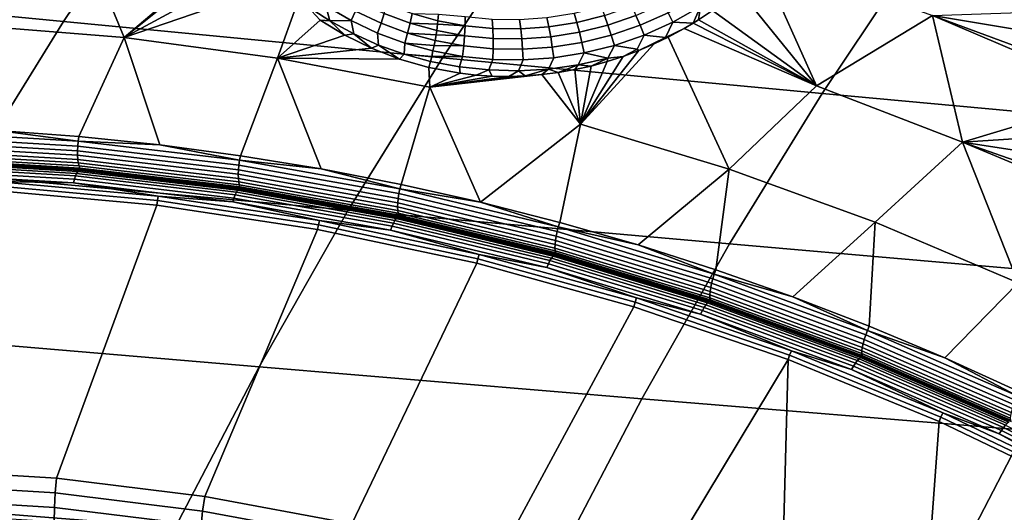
# Model space of a CAD drawing. Header units: metres. Extents: x -240 to 45, y -77 to 27.
# Tile 276 of 656: x -215.1 to -211.37, y 9.66 to 11.53. Entities that reach past the tile are written whole.
import ezdxf

# ---------------------------------------------------------------- set-up
doc = ezdxf.new("R2010")
doc.units = ezdxf.units.M
doc.layers.add('solid_102011X2', color=7, linetype='CONTINUOUS')

msp = doc.modelspace()

# ---------------------------------------------------------------- linework, layer by layer
at = {"layer": 'solid_102011X2'}
for points in [[(-214.554504, 12.085532, 305.636169), (-215.977859, 12.23201, 303.999176), (-216.364563, 11.659483, 304.279449), (-214.934845, 11.520108, 305.915527)], [(-213.125931, 11.941332, 307.262726), (-214.554504, 12.085532, 305.636169), (-214.934845, 11.520108, 305.915527), (-213.500229, 11.382901, 307.540863)], [(-215.497086, 11.936216, 272.144592), (-214.884583, 11.896687, 271.989655), (-214.704819, 11.45992, 271.864594), (-215.289154, 11.506848, 272.011688)], [(-211.694382, 11.799582, 308.878815), (-213.125931, 11.941332, 307.262726), (-213.500229, 11.382901, 307.540863), (-212.062912, 11.248016, 309.155365)], [(-214.309402, 11.87158, 271.850739), (-214.275375, 11.823762, 271.83551), (-214.704819, 11.45992, 271.864594), (-214.884583, 11.896687, 271.989655)], [(-214.275375, 11.823762, 271.83551), (-214.266083, 11.811437, 271.831421), (-214.704819, 11.45992, 271.864594)], [(-214.243439, 11.788757, 271.822571), (-214.200562, 11.732338, 271.803467), (-214.704819, 11.45992, 271.864594), (-214.266083, 11.811437, 271.831421)], [(-210.25943, 11.660456, 310.487579), (-211.694382, 11.799582, 308.878815), (-212.062912, 11.248016, 309.155365), (-210.622406, 11.115605, 310.76239)], [(-212.284744, 11.725093, 271.378815), (-212.249756, 11.762006, 271.374542), (-211.645004, 11.543896, 271.221161), (-212.083984, 11.277967, 271.28125)], [(-214.1716, 11.712209, 271.793365), (-214.128464, 11.658206, 271.774323), (-214.704819, 11.45992, 271.864594), (-214.200562, 11.732338, 271.803467)], [(-212.329147, 11.724558, 271.386932), (-212.284744, 11.725093, 271.378815), (-212.083984, 11.277967, 271.28125), (-212.377274, 11.639187, 271.389954)], [(-214.934845, 11.520108, 305.915527), (-216.364563, 11.659483, 304.279449), (-216.732422, 11.069087, 304.546082), (-215.296677, 10.936994, 306.181244)], [(-214.049423, 11.589252, 271.744141), (-214.123627, 11.381679, 271.718323), (-214.704819, 11.45992, 271.864594), (-214.128464, 11.658206, 271.774323)], [(-212.477478, 11.561858, 271.402008), (-212.377274, 11.639187, 271.389954), (-212.083984, 11.277967, 271.28125)], [(-213.921967, 11.614014, 271.704865), (-213.829147, 11.56004, 271.673798), (-213.845947, 11.524163, 271.681396), (-213.941559, 11.579768, 271.713226)], [(-213.814285, 11.595344, 271.661163), (-213.720062, 11.550947, 271.631683), (-213.732162, 11.514348, 271.643585), (-213.829147, 11.56004, 271.673798)], [(-212.64592, 11.553911, 271.42514), (-212.543991, 11.611156, 271.412079), (-212.522446, 11.577066, 271.411072), (-212.627487, 11.518037, 271.424683)], [(-214.012238, 11.57897, 271.733643), (-213.963043, 11.525847, 271.713135), (-214.123627, 11.381679, 271.718323), (-214.049423, 11.589252, 271.744141)], [(-213.941559, 11.579768, 271.713226), (-213.925705, 11.522691, 271.703857), (-214.012238, 11.57897, 271.733643)], [(-214.012238, 11.57897, 271.733643), (-213.925705, 11.522691, 271.703857), (-213.963043, 11.525847, 271.713135)], [(-213.941559, 11.579768, 271.713226), (-213.845947, 11.524163, 271.681396), (-213.925705, 11.522691, 271.703857)], [(-213.829147, 11.56004, 271.673798), (-213.732162, 11.514348, 271.643585), (-213.746048, 11.477098, 271.650391), (-213.845947, 11.524163, 271.681396)], [(-213.709991, 11.586232, 271.61496), (-213.614868, 11.550994, 271.587311), (-213.622284, 11.514745, 271.603363), (-213.720062, 11.550947, 271.631683)], [(-213.001389, 11.552281, 271.436798), (-212.899399, 11.577706, 271.421326), (-212.886322, 11.543248, 271.437714), (-212.991104, 11.517168, 271.453766)], [(-212.886322, 11.543248, 271.437714), (-212.783569, 11.578656, 271.423218), (-212.767609, 11.543205, 271.43396), (-212.873383, 11.506771, 271.449066)], [(-212.767609, 11.543205, 271.43396), (-212.66478, 11.589229, 271.420258), (-212.64592, 11.553911, 271.42514), (-212.751877, 11.506474, 271.439453)], [(-212.627487, 11.518037, 271.424683), (-212.522446, 11.577066, 271.411072), (-212.550507, 11.514011, 271.41098)], [(-212.522446, 11.577066, 271.411072), (-212.530228, 11.526649, 271.408478), (-212.550507, 11.514011, 271.41098)], [(-212.522446, 11.577066, 271.411072), (-212.477478, 11.561858, 271.402008), (-212.530228, 11.526649, 271.408478)], [(-212.530228, 11.526649, 271.408478), (-212.477478, 11.561858, 271.402008), (-212.083984, 11.277967, 271.28125)], [(-211.003952, 11.517387, 271.075104), (-211.03952, 11.442567, 271.079559), (-211.645004, 11.543896, 271.221161), (-211.0177, 11.564534, 271.081726)], [(-213.500229, 11.382901, 307.540863), (-214.934845, 11.520108, 305.915527), (-215.296677, 10.936994, 306.181244), (-213.856308, 10.806955, 307.80545)], [(-213.963043, 11.525847, 271.713135), (-213.86937, 11.46887, 271.681671), (-214.123627, 11.381679, 271.718323)], [(-213.925705, 11.522691, 271.703857), (-213.86937, 11.46887, 271.681671), (-213.963043, 11.525847, 271.713135)], [(-213.845947, 11.524163, 271.681396), (-213.835251, 11.473529, 271.674561), (-213.925705, 11.522691, 271.703857)], [(-213.925705, 11.522691, 271.703857), (-213.835251, 11.473529, 271.674561), (-213.86937, 11.46887, 271.681671)], [(-213.845947, 11.524163, 271.681396), (-213.746048, 11.477098, 271.650391), (-213.741333, 11.4316, 271.646027), (-213.835251, 11.473529, 271.674561)], [(-213.720062, 11.550947, 271.631683), (-213.622284, 11.514745, 271.603363), (-213.631531, 11.477096, 271.614532), (-213.732162, 11.514348, 271.643585)], [(-213.614868, 11.550994, 271.587311), (-213.516861, 11.523872, 271.561127), (-213.518356, 11.510746, 271.56723), (-213.622284, 11.514745, 271.603363)], [(-213.514572, 11.548457, 271.547607), (-213.516861, 11.523872, 271.561127), (-213.614868, 11.550994, 271.587311)], [(-213.413864, 11.504601, 271.535889), (-213.518356, 11.510746, 271.56723), (-213.516861, 11.523872, 271.561127)], [(-213.413864, 11.504601, 271.535889), (-213.516861, 11.523872, 271.561127), (-213.514572, 11.548457, 271.547607), (-213.413422, 11.539943, 271.516479)], [(-213.413422, 11.539943, 271.516479), (-213.311279, 11.529796, 271.493744), (-213.309113, 11.494181, 271.512543), (-213.413864, 11.504601, 271.535889)], [(-213.311279, 11.529796, 271.493744), (-213.208099, 11.528397, 271.4729), (-213.203262, 11.492721, 271.491089), (-213.309113, 11.494181, 271.512543)], [(-213.208099, 11.528397, 271.4729), (-213.104553, 11.53586, 271.453918), (-213.097015, 11.500346, 271.471497), (-213.203262, 11.492721, 271.491089)], [(-213.104553, 11.53586, 271.453918), (-213.001389, 11.552281, 271.436798), (-212.991104, 11.517168, 271.453766), (-213.097015, 11.500346, 271.471497)], [(-213.097015, 11.500346, 271.471497), (-212.991104, 11.517168, 271.453766), (-212.981171, 11.479954, 271.465729), (-213.090103, 11.462672, 271.484131)], [(-212.991104, 11.517168, 271.453766), (-212.886322, 11.543248, 271.437714), (-212.873383, 11.506771, 271.449066), (-212.981171, 11.479954, 271.465729)], [(-212.873383, 11.506771, 271.449066), (-212.767609, 11.543205, 271.43396), (-212.751877, 11.506474, 271.439453), (-212.860825, 11.468934, 271.45517)], [(-212.751877, 11.506474, 271.439453), (-212.64592, 11.553911, 271.42514), (-212.627487, 11.518037, 271.424683), (-212.736649, 11.469125, 271.439575)], [(-212.655045, 11.460496, 271.424957), (-212.736649, 11.469125, 271.439575), (-212.627487, 11.518037, 271.424683)], [(-212.627487, 11.518037, 271.424683), (-212.550507, 11.514011, 271.41098), (-212.584656, 11.493799, 271.415253), (-212.655045, 11.460496, 271.424957)], [(-212.550507, 11.514011, 271.41098), (-212.530228, 11.526649, 271.408478), (-212.083984, 11.277967, 271.28125)], [(-211.645004, 11.543896, 271.221161), (-211.531799, 11.064316, 271.141541), (-212.083984, 11.277967, 271.28125)], [(-211.053177, 11.208406, 271.063202), (-211.531799, 11.064316, 271.141541), (-211.645004, 11.543896, 271.221161), (-211.052536, 11.291499, 271.07077)], [(-211.051056, 11.323743, 271.073181), (-211.052536, 11.291499, 271.07077), (-211.645004, 11.543896, 271.221161)], [(-211.020615, 11.398044, 271.071198), (-211.051056, 11.323743, 271.073181), (-211.645004, 11.543896, 271.221161), (-211.03952, 11.442567, 271.079559)], [(-214.876297, 11.085559, 271.809662), (-215.18396, 11.108276, 271.886383), (-215.289154, 11.506848, 272.011688), (-214.704819, 11.45992, 271.864594)], [(-213.732162, 11.514348, 271.643585), (-213.631531, 11.477096, 271.614532), (-213.64241, 11.438729, 271.620544), (-213.746048, 11.477098, 271.650391)], [(-213.622284, 11.514745, 271.603363), (-213.521561, 11.486881, 271.576477), (-213.524017, 11.470914, 271.581451), (-213.631531, 11.477096, 271.614532)], [(-213.518356, 11.510746, 271.56723), (-213.521561, 11.486881, 271.576477), (-213.622284, 11.514745, 271.603363)], [(-213.415741, 11.467079, 271.550568), (-213.524017, 11.470914, 271.581451), (-213.521561, 11.486881, 271.576477)], [(-213.415741, 11.467079, 271.550568), (-213.521561, 11.486881, 271.576477), (-213.518356, 11.510746, 271.56723), (-213.413864, 11.504601, 271.535889)], [(-213.413864, 11.504601, 271.535889), (-213.309113, 11.494181, 271.512543), (-213.30809, 11.456363, 271.52652), (-213.415741, 11.467079, 271.550568)], [(-213.309113, 11.494181, 271.512543), (-213.203262, 11.492721, 271.491089), (-213.199326, 11.454849, 271.504395), (-213.30809, 11.456363, 271.52652)], [(-213.203262, 11.492721, 271.491089), (-213.097015, 11.500346, 271.471497), (-213.090103, 11.462672, 271.484131), (-213.199326, 11.454849, 271.504395)], [(-213.090103, 11.462672, 271.484131), (-212.981171, 11.479954, 271.465729), (-212.971802, 11.441314, 271.472534), (-213.083923, 11.42352, 271.491608)], [(-212.981171, 11.479954, 271.465729), (-212.873383, 11.506771, 271.449066), (-212.860825, 11.468934, 271.45517), (-212.971802, 11.441314, 271.472534)], [(-212.860825, 11.468934, 271.45517), (-212.751877, 11.506474, 271.439453), (-212.736649, 11.469125, 271.439575), (-212.848862, 11.430421, 271.455963)], [(-212.655045, 11.460496, 271.424957), (-212.584656, 11.493799, 271.415253), (-212.645264, 11.46109, 271.423035)], [(-212.584656, 11.493799, 271.415253), (-212.083984, 11.277967, 271.28125), (-212.414703, 10.962323, 271.288177), (-212.645264, 11.46109, 271.423035)], [(-212.584656, 11.493799, 271.415253), (-212.550507, 11.514011, 271.41098), (-212.083984, 11.277967, 271.28125)], [(-214.569473, 11.053795, 271.733154), (-214.876297, 11.085559, 271.809662), (-214.704819, 11.45992, 271.864594)], [(-214.263733, 11.013025, 271.656891), (-214.569473, 11.053795, 271.733154), (-214.704819, 11.45992, 271.864594), (-214.123627, 11.381679, 271.718323)], [(-213.86937, 11.46887, 271.681671), (-213.768951, 11.419402, 271.650269), (-214.123627, 11.381679, 271.718323)], [(-213.835251, 11.473529, 271.674561), (-213.768951, 11.419402, 271.650269), (-213.86937, 11.46887, 271.681671)], [(-213.835251, 11.473529, 271.674561), (-213.741333, 11.4316, 271.646027), (-213.768951, 11.419402, 271.650269)], [(-213.746048, 11.477098, 271.650391), (-213.64241, 11.438729, 271.620544), (-213.644363, 11.397031, 271.6185), (-213.741333, 11.4316, 271.646027)], [(-213.631531, 11.477096, 271.614532), (-213.527878, 11.448427, 271.586884), (-213.531418, 11.429768, 271.590057), (-213.64241, 11.438729, 271.620544)], [(-213.524017, 11.470914, 271.581451), (-213.527878, 11.448427, 271.586884), (-213.631531, 11.477096, 271.614532)], [(-213.418991, 11.428053, 271.560242), (-213.531418, 11.429768, 271.590057), (-213.527878, 11.448427, 271.586884)], [(-213.418991, 11.428053, 271.560242), (-213.527878, 11.448427, 271.586884), (-213.524017, 11.470914, 271.581451), (-213.415741, 11.467079, 271.550568)], [(-213.415741, 11.467079, 271.550568), (-213.30809, 11.456363, 271.52652), (-213.308243, 11.417026, 271.535431), (-213.418991, 11.428053, 271.560242)], [(-213.30809, 11.456363, 271.52652), (-213.199326, 11.454849, 271.504395), (-213.19632, 11.415468, 271.512573), (-213.308243, 11.417026, 271.535431)], [(-213.199326, 11.454849, 271.504395), (-213.090103, 11.462672, 271.484131), (-213.083923, 11.42352, 271.491608), (-213.19632, 11.415468, 271.512573)], [(-212.6978, 11.435768, 271.429993), (-212.645264, 11.46109, 271.423035), (-212.414703, 10.962323, 271.288177), (-212.976974, 11.132556, 271.429718)], [(-212.971802, 11.441314, 271.472534), (-212.860825, 11.468934, 271.45517), (-212.848862, 11.430421, 271.455963), (-212.96315, 11.401945, 271.473969)], [(-212.762985, 11.41643, 271.440216), (-212.848862, 11.430421, 271.455963), (-212.736649, 11.469125, 271.439575)], [(-212.736649, 11.469125, 271.439575), (-212.655045, 11.460496, 271.424957), (-212.756226, 11.41074, 271.437988), (-212.762985, 11.41643, 271.440216)], [(-212.655045, 11.460496, 271.424957), (-212.6978, 11.435768, 271.429993), (-212.756226, 11.41074, 271.437988)], [(-212.655045, 11.460496, 271.424957), (-212.645264, 11.46109, 271.423035), (-212.6978, 11.435768, 271.429993)], [(-213.768951, 11.419402, 271.650269), (-213.662476, 11.37846, 271.619446), (-214.123627, 11.381679, 271.718323)], [(-213.741333, 11.4316, 271.646027), (-213.662476, 11.37846, 271.619446), (-213.768951, 11.419402, 271.650269)], [(-213.741333, 11.4316, 271.646027), (-213.644363, 11.397031, 271.6185), (-213.662476, 11.37846, 271.619446)], [(-213.64241, 11.438729, 271.620544), (-213.53569, 11.409206, 271.592133), (-213.540436, 11.38814, 271.592804), (-213.644363, 11.397031, 271.6185)], [(-213.531418, 11.429768, 271.590057), (-213.53569, 11.409206, 271.592133), (-213.64241, 11.438729, 271.620544)], [(-213.423584, 11.388228, 271.564697), (-213.540436, 11.38814, 271.592804), (-213.53569, 11.409206, 271.592133)], [(-213.423584, 11.388228, 271.564697), (-213.53569, 11.409206, 271.592133), (-213.531418, 11.429768, 271.590057), (-213.418991, 11.428053, 271.560242)], [(-213.418991, 11.428053, 271.560242), (-213.308243, 11.417026, 271.535431), (-213.309555, 11.376881, 271.539124), (-213.423584, 11.388228, 271.564697)], [(-213.308243, 11.417026, 271.535431), (-213.19632, 11.415468, 271.512573), (-213.194321, 11.375288, 271.515472), (-213.309555, 11.376881, 271.539124)], [(-213.19632, 11.415468, 271.512573), (-213.083923, 11.42352, 271.491608), (-213.078598, 11.383596, 271.493774), (-213.194321, 11.375288, 271.515472)], [(-213.083923, 11.42352, 271.491608), (-212.971802, 11.441314, 271.472534), (-212.96315, 11.401945, 271.473969), (-213.078598, 11.383596, 271.493774)], [(-212.756226, 11.41074, 271.437988), (-212.6978, 11.435768, 271.429993), (-212.976974, 11.132556, 271.429718)], [(-212.815796, 11.388416, 271.446472), (-212.756226, 11.41074, 271.437988), (-212.976974, 11.132556, 271.429718)], [(-212.873413, 11.381863, 271.456879), (-212.96315, 11.401945, 271.473969), (-212.848862, 11.430421, 271.455963)], [(-212.848862, 11.430421, 271.455963), (-212.762985, 11.41643, 271.440216), (-212.815796, 11.388416, 271.446472), (-212.873413, 11.381863, 271.456879)], [(-212.762985, 11.41643, 271.440216), (-212.756226, 11.41074, 271.437988), (-212.815796, 11.388416, 271.446472)], [(-213.95929, 10.963284, 271.580963), (-214.263733, 11.013025, 271.656891), (-214.123627, 11.381679, 271.718323)], [(-213.662476, 11.37846, 271.619446), (-213.550858, 11.346873, 271.589661), (-213.54715, 11.272449, 271.573242), (-214.123627, 11.381679, 271.718323)], [(-213.656387, 10.904622, 271.505371), (-213.95929, 10.963284, 271.580963), (-214.123627, 11.381679, 271.718323), (-213.54715, 11.272449, 271.573242)], [(-212.062912, 11.248016, 309.155365), (-213.500229, 11.382901, 307.540863), (-213.856308, 10.806955, 307.80545), (-212.413513, 10.679108, 309.418457)], [(-213.644363, 11.397031, 271.6185), (-213.544846, 11.369927, 271.592133), (-213.550858, 11.346873, 271.589661), (-213.662476, 11.37846, 271.619446)], [(-213.540436, 11.38814, 271.592804), (-213.544846, 11.369927, 271.592133), (-213.644363, 11.397031, 271.6185)], [(-213.544846, 11.369927, 271.592133), (-213.435333, 11.349186, 271.565277), (-213.432907, 11.325078, 271.560822), (-213.550858, 11.346873, 271.589661)], [(-213.435333, 11.349186, 271.565277), (-213.544846, 11.369927, 271.592133), (-213.540436, 11.38814, 271.592804), (-213.423584, 11.388228, 271.564697)], [(-213.435333, 11.349186, 271.565277), (-213.423584, 11.388228, 271.564697), (-213.309555, 11.376881, 271.539124), (-213.32402, 11.337383, 271.5401)], [(-213.32402, 11.337383, 271.5401), (-213.309555, 11.376881, 271.539124), (-213.194321, 11.375288, 271.515472), (-213.211502, 11.334628, 271.516663)], [(-213.211502, 11.334628, 271.516663), (-213.194321, 11.375288, 271.515472), (-213.078598, 11.383596, 271.493774), (-213.09845, 11.341043, 271.495026)], [(-213.09845, 11.341043, 271.495026), (-213.078598, 11.383596, 271.493774), (-212.96315, 11.401945, 271.473969), (-212.985504, 11.356763, 271.475128)], [(-212.873413, 11.381863, 271.456879), (-212.985504, 11.356763, 271.475128), (-212.96315, 11.401945, 271.473969)], [(-212.873413, 11.381863, 271.456879), (-212.937469, 11.352285, 271.464935), (-212.985504, 11.356763, 271.475128)], [(-212.876205, 11.368935, 271.455444), (-212.815796, 11.388416, 271.446472), (-212.976974, 11.132556, 271.429718)], [(-212.937469, 11.352285, 271.464935), (-212.876205, 11.368935, 271.455444), (-212.976974, 11.132556, 271.429718)], [(-212.873413, 11.381863, 271.456879), (-212.876205, 11.368935, 271.455444), (-212.937469, 11.352285, 271.464935)], [(-212.873413, 11.381863, 271.456879), (-212.815796, 11.388416, 271.446472), (-212.876205, 11.368935, 271.455444)], [(-213.550858, 11.346873, 271.589661), (-213.432907, 11.325078, 271.560822), (-213.54715, 11.272449, 271.573242)], [(-213.435333, 11.349186, 271.565277), (-213.32402, 11.337383, 271.5401), (-213.372345, 11.31826, 271.547028), (-213.432907, 11.325078, 271.560822)], [(-213.32402, 11.337383, 271.5401), (-213.31102, 11.314278, 271.533691), (-213.372345, 11.31826, 271.547028)], [(-213.32402, 11.337383, 271.5401), (-213.211502, 11.334628, 271.516663), (-213.249039, 11.313196, 271.520844), (-213.31102, 11.314278, 271.533691)], [(-213.211502, 11.334628, 271.516663), (-213.186707, 11.315062, 271.508545), (-213.249039, 11.313196, 271.520844)], [(-213.09845, 11.341043, 271.495026), (-213.186707, 11.315062, 271.508545), (-213.211502, 11.334628, 271.516663)], [(-213.09845, 11.341043, 271.495026), (-213.124115, 11.319911, 271.496796), (-213.186707, 11.315062, 271.508545)], [(-213.09845, 11.341043, 271.495026), (-213.061615, 11.327735, 271.485596), (-213.124115, 11.319911, 271.496796)], [(-212.985504, 11.356763, 271.475128), (-213.061615, 11.327735, 271.485596), (-213.09845, 11.341043, 271.495026)], [(-212.985504, 11.356763, 271.475128), (-212.999283, 11.338552, 271.474976), (-213.061615, 11.327735, 271.485596)], [(-213.061615, 11.327735, 271.485596), (-212.999283, 11.338552, 271.474976), (-212.976974, 11.132556, 271.429718)], [(-212.985504, 11.356763, 271.475128), (-212.937469, 11.352285, 271.464935), (-212.999283, 11.338552, 271.474976)], [(-212.999283, 11.338552, 271.474976), (-212.937469, 11.352285, 271.464935), (-212.976974, 11.132556, 271.429718)], [(-213.432907, 11.325078, 271.560822), (-213.372345, 11.31826, 271.547028), (-213.54715, 11.272449, 271.573242)], [(-213.35524, 10.837063, 271.430206), (-213.54715, 11.272449, 271.573242), (-213.124115, 11.319911, 271.496796), (-212.976974, 11.132556, 271.429718)], [(-213.186707, 11.315062, 271.508545), (-213.124115, 11.319911, 271.496796), (-213.54715, 11.272449, 271.573242)], [(-213.372345, 11.31826, 271.547028), (-213.31102, 11.314278, 271.533691), (-213.54715, 11.272449, 271.573242)], [(-213.249039, 11.313196, 271.520844), (-213.186707, 11.315062, 271.508545), (-213.54715, 11.272449, 271.573242)], [(-213.31102, 11.314278, 271.533691), (-213.249039, 11.313196, 271.520844), (-213.54715, 11.272449, 271.573242)], [(-213.124115, 11.319911, 271.496796), (-213.061615, 11.327735, 271.485596), (-212.976974, 11.132556, 271.429718)], [(-213.35524, 10.837063, 271.430206), (-213.656387, 10.904622, 271.505371), (-213.54715, 11.272449, 271.573242)], [(-211.531799, 11.064316, 271.141541), (-211.861893, 10.762074, 271.149048), (-212.414703, 10.962323, 271.288177), (-212.083984, 11.277967, 271.28125)], [(-210.622406, 11.115605, 310.76239), (-212.062912, 11.248016, 309.155365), (-212.413513, 10.679108, 309.418457), (-210.967728, 10.553587, 311.023804)], [(-211.022156, 11.159352, 271.050354), (-211.046585, 11.096286, 271.05014), (-211.531799, 11.064316, 271.141541), (-211.053177, 11.208406, 271.063202)], [(-215.493713, 11.104148, 271.960358), (-215.18396, 11.108276, 271.886383), (-214.879135, 11.06796, 271.807098)], [(-214.879135, 11.06796, 271.807098), (-215.18396, 11.108276, 271.886383), (-214.876297, 11.085559, 271.809662)], [(-213.056107, 10.760656, 271.35553), (-213.35524, 10.837063, 271.430206), (-212.976974, 11.132556, 271.429718)], [(-213.056107, 10.760656, 271.35553), (-212.976974, 11.132556, 271.429718), (-212.414703, 10.962323, 271.288177), (-212.759171, 10.67548, 271.281403)], [(-215.493713, 11.104148, 271.960358), (-214.879135, 11.06796, 271.807098), (-214.880646, 11.049633, 271.807556), (-215.494202, 11.085761, 271.960571)], [(-215.494202, 11.085761, 271.960571), (-214.880646, 11.049633, 271.807556), (-214.881302, 11.031633, 271.81131), (-215.493866, 11.067702, 271.96405)], [(-214.879135, 11.06796, 271.807098), (-214.876297, 11.085559, 271.809662), (-214.569473, 11.053795, 271.733154)], [(-211.007324, 11.04229, 271.034241), (-211.031693, 10.987148, 271.034363), (-211.531799, 11.064316, 271.141541), (-211.046585, 11.096286, 271.05014)], [(-215.493866, 11.067702, 271.96405), (-214.881302, 11.031633, 271.81131), (-214.881104, 11.01457, 271.818176), (-215.492706, 11.050584, 271.970703)], [(-215.492706, 11.050584, 271.970703), (-214.881104, 11.01457, 271.818176), (-214.880035, 10.999021, 271.827942), (-215.490784, 11.034984, 271.980255)], [(-215.490784, 11.034984, 271.980255), (-214.880035, 10.999021, 271.827942), (-214.878159, 10.985512, 271.840302), (-215.488159, 11.021431, 271.992401)], [(-214.880646, 11.049633, 271.807556), (-214.270096, 10.977442, 271.655334), (-214.271744, 10.95956, 271.659302), (-214.881302, 11.031633, 271.81131)], [(-214.879135, 11.06796, 271.807098), (-214.267578, 10.995649, 271.654602), (-214.270096, 10.977442, 271.655334), (-214.880646, 11.049633, 271.807556)], [(-214.879135, 11.06796, 271.807098), (-214.569473, 11.053795, 271.733154), (-214.267578, 10.995649, 271.654602)], [(-214.267578, 10.995649, 271.654602), (-214.569473, 11.053795, 271.733154), (-214.263733, 11.013025, 271.656891)], [(-211.531799, 11.064316, 271.141541), (-211.320145, 10.532145, 271.012665), (-211.861893, 10.762074, 271.149048)], [(-210.998245, 10.842264, 271.008911), (-210.992126, 10.821612, 271.004883), (-211.320145, 10.532145, 271.012665), (-211.531799, 11.064316, 271.141541)], [(-211.008759, 10.880837, 271.016174), (-210.998245, 10.842264, 271.008911), (-211.531799, 11.064316, 271.141541)], [(-211.031693, 10.987148, 271.034363), (-211.008759, 10.880837, 271.016174), (-211.531799, 11.064316, 271.141541)], [(-215.488159, 11.021431, 271.992401), (-214.878159, 10.985512, 271.840302), (-214.875519, 10.9745, 271.854797), (-215.484909, 11.010383, 272.006744)], [(-215.484909, 11.010383, 272.006744), (-214.875519, 10.9745, 271.854797), (-214.872208, 10.966358, 271.870941), (-215.48114, 11.002214, 272.022797)], [(-215.48114, 11.002214, 272.022797), (-214.872208, 10.966358, 271.870941), (-214.868347, 10.961362, 271.888214), (-215.47699, 10.997201, 272.040009)], [(-215.47699, 10.997201, 272.040009), (-214.868347, 10.961362, 271.888214), (-215.363205, 10.991728, 272.030487)], [(-214.881302, 11.031633, 271.81131), (-214.271744, 10.95956, 271.659302), (-214.272491, 10.942608, 271.666412), (-214.881104, 11.01457, 271.818176)], [(-214.881104, 11.01457, 271.818176), (-214.272491, 10.942608, 271.666412), (-214.272278, 10.92716, 271.676392), (-214.880035, 10.999021, 271.827942)], [(-214.880035, 10.999021, 271.827942), (-214.272278, 10.92716, 271.676392), (-214.271149, 10.91374, 271.688934), (-214.878159, 10.985512, 271.840302)], [(-214.267578, 10.995649, 271.654602), (-213.661026, 10.887499, 271.503296), (-213.664551, 10.869471, 271.504272), (-214.270096, 10.977442, 271.655334)], [(-214.267578, 10.995649, 271.654602), (-214.263733, 11.013025, 271.656891), (-213.95929, 10.963284, 271.580963)], [(-214.267578, 10.995649, 271.654602), (-213.95929, 10.963284, 271.580963), (-213.661026, 10.887499, 271.503296)], [(-215.499619, 10.959846, 271.952271), (-214.893036, 10.924099, 271.801025), (-214.896637, 10.909863, 271.791595), (-215.502441, 10.945563, 271.942627)], [(-215.496292, 10.972172, 271.964142), (-214.889023, 10.936384, 271.812744), (-214.893036, 10.924099, 271.801025), (-215.499619, 10.959846, 271.952271)], [(-215.492554, 10.982164, 271.977966), (-214.884735, 10.946344, 271.826416), (-214.889023, 10.936384, 271.812744), (-215.496292, 10.972172, 271.964142)], [(-215.488525, 10.989521, 271.993256), (-214.880295, 10.953676, 271.841614), (-214.884735, 10.946344, 271.826416), (-215.492554, 10.982164, 271.977966)], [(-215.484314, 10.994016, 272.009583), (-214.875839, 10.958157, 271.85788), (-214.880295, 10.953676, 271.841614), (-215.488525, 10.989521, 271.993256)], [(-215.484314, 10.994016, 272.009583), (-215.165375, 10.981455, 271.947845), (-214.958893, 10.96701, 271.896362)], [(-215.484314, 10.994016, 272.009583), (-214.958893, 10.96701, 271.896362), (-214.875839, 10.958157, 271.85788)], [(-214.868347, 10.961362, 271.888214), (-215.156464, 10.98139, 271.978943), (-215.363205, 10.991728, 272.030487)], [(-214.949966, 10.966923, 271.927429), (-214.958893, 10.96701, 271.896362), (-215.165375, 10.981455, 271.947845), (-215.156464, 10.98139, 271.978943)], [(-214.868347, 10.961362, 271.888214), (-214.949966, 10.966923, 271.927429), (-215.156464, 10.98139, 271.978943)], [(-214.743774, 10.948331, 271.876007), (-214.752716, 10.948442, 271.84494), (-214.958893, 10.96701, 271.896362), (-214.949966, 10.966923, 271.927429)], [(-214.875839, 10.958157, 271.85788), (-214.958893, 10.96701, 271.896362), (-214.752716, 10.948442, 271.84494)], [(-214.868347, 10.961362, 271.888214), (-214.743774, 10.948331, 271.876007), (-214.949966, 10.966923, 271.927429)], [(-214.875839, 10.958157, 271.85788), (-214.27034, 10.886559, 271.706909), (-214.27504, 10.882107, 271.690704), (-214.880295, 10.953676, 271.841614)], [(-214.878159, 10.985512, 271.840302), (-214.271149, 10.91374, 271.688934), (-214.269119, 10.9028, 271.703583), (-214.875519, 10.9745, 271.854797)], [(-214.875839, 10.958157, 271.85788), (-214.752716, 10.948442, 271.84494), (-214.546921, 10.925758, 271.79364)], [(-214.875839, 10.958157, 271.85788), (-214.546921, 10.925758, 271.79364), (-214.341599, 10.898966, 271.742462)], [(-214.875839, 10.958157, 271.85788), (-214.341599, 10.898966, 271.742462), (-214.27034, 10.886559, 271.706909)], [(-214.875519, 10.9745, 271.854797), (-214.269119, 10.9028, 271.703583), (-214.266251, 10.894711, 271.719849), (-214.872208, 10.966358, 271.870941)], [(-214.872208, 10.966358, 271.870941), (-214.266251, 10.894711, 271.719849), (-214.262665, 10.889747, 271.737183), (-214.868347, 10.961362, 271.888214)], [(-214.868347, 10.961362, 271.888214), (-214.262665, 10.889747, 271.737183), (-214.743774, 10.948331, 271.876007)], [(-214.271744, 10.95956, 271.659302), (-213.667191, 10.851765, 271.508514), (-213.668869, 10.834979, 271.515839), (-214.272491, 10.942608, 271.666412)], [(-214.270096, 10.977442, 271.655334), (-213.664551, 10.869471, 271.504272), (-213.667191, 10.851765, 271.508514), (-214.271744, 10.95956, 271.659302)], [(-213.661026, 10.887499, 271.503296), (-213.95929, 10.963284, 271.580963), (-213.656387, 10.904622, 271.505371)], [(-212.464706, 10.581584, 271.207855), (-212.759171, 10.67548, 271.281403), (-212.414703, 10.962323, 271.288177)], [(-212.172913, 10.47906, 271.134979), (-212.464706, 10.581584, 271.207855), (-212.414703, 10.962323, 271.288177), (-211.861893, 10.762074, 271.149048)], [(-213.856308, 10.806955, 307.80545), (-215.296677, 10.936994, 306.181244), (-215.639435, 10.337092, 306.432983), (-214.193634, 10.214388, 308.056091)], [(-215.502441, 10.945563, 271.942627), (-214.896637, 10.909863, 271.791595), (-215.19075, 10.91572, 271.85733)], [(-214.893036, 10.924099, 271.801025), (-214.289413, 10.852723, 271.650513), (-214.293808, 10.83858, 271.641296), (-214.896637, 10.909863, 271.791595)], [(-214.889023, 10.936384, 271.812744), (-214.284714, 10.864928, 271.662079), (-214.289413, 10.852723, 271.650513), (-214.893036, 10.924099, 271.801025)], [(-214.884735, 10.946344, 271.826416), (-214.279877, 10.874824, 271.675598), (-214.284714, 10.864928, 271.662079), (-214.889023, 10.936384, 271.812744)], [(-214.880295, 10.953676, 271.841614), (-214.27504, 10.882107, 271.690704), (-214.279877, 10.874824, 271.675598), (-214.884735, 10.946344, 271.826416)], [(-214.537979, 10.925622, 271.824707), (-214.546921, 10.925758, 271.79364), (-214.752716, 10.948442, 271.84494), (-214.743774, 10.948331, 271.876007)], [(-214.262665, 10.889747, 271.737183), (-214.537979, 10.925622, 271.824707), (-214.743774, 10.948331, 271.876007)], [(-214.332642, 10.898805, 271.773499), (-214.341599, 10.898966, 271.742462), (-214.546921, 10.925758, 271.79364), (-214.537979, 10.925622, 271.824707)], [(-214.262665, 10.889747, 271.737183), (-214.332642, 10.898805, 271.773499), (-214.537979, 10.925622, 271.824707)], [(-214.272491, 10.942608, 271.666412), (-213.668869, 10.834979, 271.515839), (-213.66951, 10.819683, 271.526031), (-214.272278, 10.92716, 271.676392)], [(-214.272278, 10.92716, 271.676392), (-213.66951, 10.819683, 271.526031), (-213.669113, 10.806394, 271.538757), (-214.271149, 10.91374, 271.688934)], [(-215.192795, 10.898894, 271.85318), (-214.578964, 10.843547, 271.700134), (-214.581116, 10.826279, 271.699097), (-215.194122, 10.881558, 271.851959)], [(-215.19075, 10.91572, 271.85733), (-214.575974, 10.860287, 271.704041), (-214.578964, 10.843547, 271.700134), (-215.192795, 10.898894, 271.85318)], [(-214.896637, 10.909863, 271.791595), (-214.575974, 10.860287, 271.704041), (-215.19075, 10.91572, 271.85733)], [(-214.896637, 10.909863, 271.791595), (-214.293808, 10.83858, 271.641296), (-214.575974, 10.860287, 271.704041)], [(-214.127853, 10.867888, 271.722412), (-214.136826, 10.868075, 271.691406), (-214.341599, 10.898966, 271.742462), (-214.332642, 10.898805, 271.773499)], [(-214.27034, 10.886559, 271.706909), (-214.341599, 10.898966, 271.742462), (-214.136826, 10.868075, 271.691406)], [(-214.262665, 10.889747, 271.737183), (-214.127853, 10.867888, 271.722412), (-214.332642, 10.898805, 271.773499)], [(-214.27034, 10.886559, 271.706909), (-213.669785, 10.779448, 271.557159), (-213.674728, 10.775041, 271.541046), (-214.27504, 10.882107, 271.690704)], [(-214.271149, 10.91374, 271.688934), (-213.669113, 10.806394, 271.538757), (-213.667679, 10.795561, 271.553558), (-214.269119, 10.9028, 271.703583)], [(-214.27034, 10.886559, 271.706909), (-214.136826, 10.868075, 271.691406), (-213.932663, 10.833097, 271.640503)], [(-214.27034, 10.886559, 271.706909), (-213.932663, 10.833097, 271.640503), (-213.729202, 10.794046, 271.589752)], [(-214.27034, 10.886559, 271.706909), (-213.729202, 10.794046, 271.589752), (-213.669785, 10.779448, 271.557159)], [(-214.269119, 10.9028, 271.703583), (-213.667679, 10.795561, 271.553558), (-213.665268, 10.787552, 271.569946), (-214.266251, 10.894711, 271.719849)], [(-214.266251, 10.894711, 271.719849), (-213.665268, 10.787552, 271.569946), (-213.661957, 10.782636, 271.587341), (-214.262665, 10.889747, 271.737183)], [(-214.262665, 10.889747, 271.737183), (-213.661957, 10.782636, 271.587341), (-214.127853, 10.867888, 271.722412)], [(-213.661026, 10.887499, 271.503296), (-213.061478, 10.743825, 271.353668), (-213.065994, 10.726034, 271.354889), (-213.664551, 10.869471, 271.504272)], [(-213.661026, 10.887499, 271.503296), (-213.656387, 10.904622, 271.505371), (-213.35524, 10.837063, 271.430206)], [(-213.661026, 10.887499, 271.503296), (-213.35524, 10.837063, 271.430206), (-213.061478, 10.743825, 271.353668)], [(-214.581116, 10.826279, 271.699097), (-214.961273, 9.793117, 271.793884), (-215.526138, 9.827692, 271.934723), (-215.194122, 10.881558, 271.851959)], [(-214.575974, 10.860287, 271.704041), (-213.965347, 10.768109, 271.551788), (-213.969284, 10.751512, 271.548126), (-214.578964, 10.843547, 271.700134)], [(-214.293808, 10.83858, 271.641296), (-213.965347, 10.768109, 271.551788), (-214.575974, 10.860287, 271.704041)], [(-214.289413, 10.852723, 271.650513), (-213.69072, 10.745946, 271.501251), (-213.695908, 10.731941, 271.492218), (-214.293808, 10.83858, 271.641296)], [(-214.284714, 10.864928, 271.662079), (-213.685364, 10.758031, 271.512634), (-213.69072, 10.745946, 271.501251), (-214.289413, 10.852723, 271.650513)], [(-214.279877, 10.874824, 271.675598), (-213.679977, 10.767828, 271.526031), (-213.685364, 10.758031, 271.512634), (-214.284714, 10.864928, 271.662079)], [(-214.27504, 10.882107, 271.690704), (-213.674728, 10.775041, 271.541046), (-213.679977, 10.767828, 271.526031), (-214.279877, 10.874824, 271.675598)], [(-213.923691, 10.832885, 271.671509), (-213.932663, 10.833097, 271.640503), (-214.136826, 10.868075, 271.691406), (-214.127853, 10.867888, 271.722412)], [(-213.661957, 10.782636, 271.587341), (-213.923691, 10.832885, 271.671509), (-214.127853, 10.867888, 271.722412)], [(-213.667191, 10.851765, 271.508514), (-213.069611, 10.708562, 271.359375), (-213.072205, 10.691998, 271.366943), (-213.668869, 10.834979, 271.515839)], [(-213.664551, 10.869471, 271.504272), (-213.065994, 10.726034, 271.354889), (-213.069611, 10.708562, 271.359375), (-213.667191, 10.851765, 271.508514)], [(-213.972244, 10.734349, 271.547302), (-214.399399, 9.724087, 271.653809), (-214.961273, 9.793117, 271.793884), (-214.581116, 10.826279, 271.699097)], [(-214.578964, 10.843547, 271.700134), (-213.969284, 10.751512, 271.548126), (-213.972244, 10.734349, 271.547302), (-214.581116, 10.826279, 271.699097)], [(-214.293808, 10.83858, 271.641296), (-213.695908, 10.731941, 271.492218), (-213.965347, 10.768109, 271.551788)], [(-213.720215, 10.793808, 271.620758), (-213.729202, 10.794046, 271.589752), (-213.932663, 10.833097, 271.640503), (-213.923691, 10.832885, 271.671509)], [(-213.661957, 10.782636, 271.587341), (-213.720215, 10.793808, 271.620758), (-213.923691, 10.832885, 271.671509)], [(-213.668869, 10.834979, 271.515839), (-213.072205, 10.691998, 271.366943), (-213.0737, 10.676904, 271.37735), (-213.66951, 10.819683, 271.526031)], [(-213.66951, 10.819683, 271.526031), (-213.0737, 10.676904, 271.37735), (-213.074036, 10.663789, 271.390228), (-213.669113, 10.806394, 271.538757)], [(-213.061478, 10.743825, 271.353668), (-213.35524, 10.837063, 271.430206), (-213.056107, 10.760656, 271.35553)], [(-212.413513, 10.679108, 309.418457), (-213.856308, 10.806955, 307.80545), (-214.193634, 10.214388, 308.056091), (-212.745667, 10.093741, 309.667725)], [(-213.517517, 10.750672, 271.57019), (-213.526505, 10.750937, 271.539215), (-213.729202, 10.794046, 271.589752), (-213.720215, 10.793808, 271.620758)], [(-213.669785, 10.779448, 271.557159), (-213.729202, 10.794046, 271.589752), (-213.526505, 10.750937, 271.539215)], [(-213.661957, 10.782636, 271.587341), (-213.517517, 10.750672, 271.57019), (-213.720215, 10.793808, 271.620758)], [(-213.674728, 10.775041, 271.541046), (-213.081345, 10.632833, 271.393066), (-213.086975, 10.625716, 271.378174), (-213.679977, 10.767828, 271.526031)], [(-213.669785, 10.779448, 271.557159), (-213.076157, 10.637182, 271.409149), (-213.081345, 10.632833, 271.393066), (-213.674728, 10.775041, 271.541046)], [(-213.669785, 10.779448, 271.557159), (-213.526505, 10.750937, 271.539215), (-213.324661, 10.703785, 271.488892)], [(-213.669785, 10.779448, 271.557159), (-213.324661, 10.703785, 271.488892), (-213.123734, 10.652607, 271.438812)], [(-213.669785, 10.779448, 271.557159), (-213.123734, 10.652607, 271.438812), (-213.076157, 10.637182, 271.409149)], [(-213.669113, 10.806394, 271.538757), (-213.074036, 10.663789, 271.390228), (-213.073196, 10.653099, 271.405182), (-213.667679, 10.795561, 271.553558)], [(-213.667679, 10.795561, 271.553558), (-213.073196, 10.653099, 271.405182), (-213.071213, 10.645194, 271.421661), (-213.665268, 10.787552, 271.569946)], [(-213.665268, 10.787552, 271.569946), (-213.071213, 10.645194, 271.421661), (-213.068176, 10.640343, 271.439148), (-213.661957, 10.782636, 271.587341)], [(-213.661957, 10.782636, 271.587341), (-213.068176, 10.640343, 271.439148), (-213.517517, 10.750672, 271.57019)], [(-213.369598, 10.606078, 271.397034), (-213.842484, 9.620847, 271.514954), (-214.399399, 9.724087, 271.653809), (-213.972244, 10.734349, 271.547302)], [(-213.969284, 10.751512, 271.548126), (-213.365829, 10.623099, 271.397675), (-213.369598, 10.606078, 271.397034), (-213.972244, 10.734349, 271.547302)], [(-213.965347, 10.768109, 271.551788), (-213.360977, 10.639499, 271.401123), (-213.365829, 10.623099, 271.397675), (-213.969284, 10.751512, 271.548126)], [(-213.695908, 10.731941, 271.492218), (-213.360977, 10.639499, 271.401123), (-213.965347, 10.768109, 271.551788)], [(-213.69072, 10.745946, 271.501251), (-213.098938, 10.604122, 271.353699), (-213.104889, 10.590302, 271.344849), (-213.695908, 10.731941, 271.492218)], [(-213.685364, 10.758031, 271.512634), (-213.092911, 10.616048, 271.364929), (-213.098938, 10.604122, 271.353699), (-213.69072, 10.745946, 271.501251)], [(-213.679977, 10.767828, 271.526031), (-213.086975, 10.625716, 271.378174), (-213.092911, 10.616048, 271.364929), (-213.685364, 10.758031, 271.512634)], [(-213.315689, 10.703494, 271.519806), (-213.324661, 10.703785, 271.488892), (-213.526505, 10.750937, 271.539215), (-213.517517, 10.750672, 271.57019)], [(-213.068176, 10.640343, 271.439148), (-213.315689, 10.703494, 271.519806), (-213.517517, 10.750672, 271.57019)], [(-213.061478, 10.743825, 271.353668), (-212.470871, 10.565102, 271.206207), (-212.476364, 10.547606, 271.207672), (-213.065994, 10.726034, 271.354889)], [(-213.061478, 10.743825, 271.353668), (-213.056107, 10.760656, 271.35553), (-212.759171, 10.67548, 271.281403)], [(-213.061478, 10.743825, 271.353668), (-212.759171, 10.67548, 271.281403), (-212.470871, 10.565102, 271.206207)], [(-211.884018, 10.367958, 271.062836), (-212.172913, 10.47906, 271.134979), (-211.861893, 10.762074, 271.149048)], [(-211.598251, 10.248373, 270.991486), (-211.884018, 10.367958, 271.062836), (-211.861893, 10.762074, 271.149048), (-211.320145, 10.532145, 271.012665)], [(-213.695908, 10.731941, 271.492218), (-213.104889, 10.590302, 271.344849), (-213.360977, 10.639499, 271.401123)], [(-213.114777, 10.652289, 271.469635), (-213.123734, 10.652607, 271.438812), (-213.324661, 10.703785, 271.488892), (-213.315689, 10.703494, 271.519806)], [(-213.068176, 10.640343, 271.439148), (-213.114777, 10.652289, 271.469635), (-213.315689, 10.703494, 271.519806)], [(-213.069611, 10.708562, 271.359375), (-212.480942, 10.530424, 271.212372), (-212.484451, 10.514136, 271.220184), (-213.072205, 10.691998, 271.366943)], [(-213.065994, 10.726034, 271.354889), (-212.476364, 10.547606, 271.207672), (-212.480942, 10.530424, 271.212372), (-213.069611, 10.708562, 271.359375)], [(-213.0737, 10.676904, 271.37735), (-212.486771, 10.499292, 271.230804), (-212.487823, 10.486396, 271.243866), (-213.074036, 10.663789, 271.390228)], [(-213.074036, 10.663789, 271.390228), (-212.487823, 10.486396, 271.243866), (-212.487579, 10.475883, 271.258972), (-213.073196, 10.653099, 271.405182)], [(-213.072205, 10.691998, 271.366943), (-212.484451, 10.514136, 271.220184), (-212.486771, 10.499292, 271.230804), (-213.0737, 10.676904, 271.37735)], [(-212.470871, 10.565102, 271.206207), (-212.759171, 10.67548, 271.281403), (-212.464706, 10.581584, 271.207855)], [(-210.967728, 10.553587, 311.023804), (-212.413513, 10.679108, 309.418457), (-212.745667, 10.093741, 309.667725), (-211.294891, 9.975273, 311.271484)], [(-213.365829, 10.623099, 271.397675), (-212.770645, 10.45874, 271.249268), (-212.775192, 10.441901, 271.24884), (-213.369598, 10.606078, 271.397034)], [(-213.360977, 10.639499, 271.401123), (-212.764862, 10.474885, 271.252472), (-212.770645, 10.45874, 271.249268), (-213.365829, 10.623099, 271.397675)], [(-213.104889, 10.590302, 271.344849), (-212.764862, 10.474885, 271.252472), (-213.360977, 10.639499, 271.401123)], [(-212.914856, 10.59708, 271.419739), (-212.923813, 10.597424, 271.388947), (-213.123734, 10.652607, 271.438812), (-213.114777, 10.652289, 271.469635)], [(-213.076157, 10.637182, 271.409149), (-213.123734, 10.652607, 271.438812), (-212.923813, 10.597424, 271.388947)], [(-213.068176, 10.640343, 271.439148), (-212.914856, 10.59708, 271.419739), (-213.114777, 10.652289, 271.469635)], [(-213.086975, 10.625716, 271.378174), (-212.502823, 10.448945, 271.232544), (-212.509277, 10.439438, 271.219421), (-213.092911, 10.616048, 271.364929)], [(-213.081345, 10.632833, 271.393066), (-212.496796, 10.455944, 271.247345), (-212.502823, 10.448945, 271.232544), (-213.086975, 10.625716, 271.378174)], [(-213.076157, 10.637182, 271.409149), (-212.491364, 10.46022, 271.263367), (-212.496796, 10.455944, 271.247345), (-213.081345, 10.632833, 271.393066)], [(-213.076157, 10.637182, 271.409149), (-212.923813, 10.597424, 271.388947), (-212.72496, 10.538255, 271.339386)], [(-213.076157, 10.637182, 271.409149), (-212.72496, 10.538255, 271.339386), (-212.527267, 10.475123, 271.29007)], [(-213.076157, 10.637182, 271.409149), (-212.527267, 10.475123, 271.29007), (-212.491364, 10.46022, 271.263367)], [(-213.073196, 10.653099, 271.405182), (-212.487579, 10.475883, 271.258972), (-212.486038, 10.46811, 271.275543), (-213.071213, 10.645194, 271.421661)], [(-213.071213, 10.645194, 271.421661), (-212.486038, 10.46811, 271.275543), (-212.483246, 10.463338, 271.293091), (-213.068176, 10.640343, 271.439148)], [(-213.068176, 10.640343, 271.439148), (-212.483246, 10.463338, 271.293091), (-212.914856, 10.59708, 271.419739)], [(-212.775192, 10.441901, 271.24884), (-213.292496, 9.483761, 271.377808), (-213.842484, 9.620847, 271.514954), (-213.369598, 10.606078, 271.397034)], [(-213.098938, 10.604122, 271.353699), (-212.515961, 10.427711, 271.208344), (-212.522675, 10.414121, 271.199707), (-213.104889, 10.590302, 271.344849)], [(-213.104889, 10.590302, 271.344849), (-212.522675, 10.414121, 271.199707), (-212.764862, 10.474885, 271.252472)], [(-213.092911, 10.616048, 271.364929), (-212.509277, 10.439438, 271.219421), (-212.515961, 10.427711, 271.208344), (-213.098938, 10.604122, 271.353699)], [(-212.716034, 10.537885, 271.370087), (-212.72496, 10.538255, 271.339386), (-212.923813, 10.597424, 271.388947), (-212.914856, 10.59708, 271.419739)], [(-212.483246, 10.463338, 271.293091), (-212.716034, 10.537885, 271.370087), (-212.914856, 10.59708, 271.419739)], [(-212.470871, 10.565102, 271.206207), (-211.891113, 10.351936, 271.061462), (-211.897568, 10.334795, 271.063171), (-212.476364, 10.547606, 271.207672)], [(-212.470871, 10.565102, 271.206207), (-212.464706, 10.581584, 271.207855), (-212.172913, 10.47906, 271.134979)], [(-212.470871, 10.565102, 271.206207), (-212.172913, 10.47906, 271.134979), (-211.891113, 10.351936, 271.061462)], [(-212.518341, 10.474727, 271.32074), (-212.527267, 10.475123, 271.29007), (-212.72496, 10.538255, 271.339386), (-212.716034, 10.537885, 271.370087)], [(-212.483246, 10.463338, 271.293091), (-212.518341, 10.474727, 271.32074), (-212.716034, 10.537885, 271.370087)], [(-212.484451, 10.514136, 271.220184), (-211.907486, 10.301999, 271.076111), (-211.910629, 10.287455, 271.086945), (-212.486771, 10.499292, 271.230804)], [(-212.480942, 10.530424, 271.212372), (-211.903091, 10.317959, 271.068115), (-211.907486, 10.301999, 271.076111), (-212.484451, 10.514136, 271.220184)], [(-212.476364, 10.547606, 271.207672), (-211.897568, 10.334795, 271.063171), (-211.903091, 10.317959, 271.068115), (-212.480942, 10.530424, 271.212372)], [(-211.315872, 10.120371, 270.921021), (-211.598251, 10.248373, 270.991486), (-211.320145, 10.532145, 271.012665)], [(-212.764862, 10.474885, 271.252472), (-212.179062, 10.274834, 271.106415), (-212.185745, 10.258996, 271.103424), (-212.770645, 10.45874, 271.249268)], [(-212.522675, 10.414121, 271.199707), (-212.179062, 10.274834, 271.106415), (-212.764862, 10.474885, 271.252472)], [(-212.321899, 10.40763, 271.271667), (-212.33078, 10.408051, 271.241089), (-212.527267, 10.475123, 271.29007), (-212.518341, 10.474727, 271.32074)], [(-212.491364, 10.46022, 271.263367), (-212.527267, 10.475123, 271.29007), (-212.33078, 10.408051, 271.241089)], [(-212.483246, 10.463338, 271.293091), (-212.321899, 10.40763, 271.271667), (-212.518341, 10.474727, 271.32074)], [(-212.486771, 10.499292, 271.230804), (-211.910629, 10.287455, 271.086945), (-211.912384, 10.274818, 271.100189), (-212.487823, 10.486396, 271.243866)], [(-212.487823, 10.486396, 271.243866), (-211.912384, 10.274818, 271.100189), (-211.91272, 10.264518, 271.115417), (-212.487579, 10.475883, 271.258972)], [(-212.487579, 10.475883, 271.258972), (-211.91272, 10.264518, 271.115417), (-211.911606, 10.256901, 271.132141), (-212.486038, 10.46811, 271.275543)], [(-211.891113, 10.351936, 271.061462), (-212.172913, 10.47906, 271.134979), (-211.884018, 10.367958, 271.062836)], [(-212.191071, 10.242373, 271.10321), (-212.751358, 9.313312, 271.242889), (-213.292496, 9.483761, 271.377808), (-212.775192, 10.441901, 271.24884)], [(-212.770645, 10.45874, 271.249268), (-212.185745, 10.258996, 271.103424), (-212.191071, 10.242373, 271.10321), (-212.775192, 10.441901, 271.24884)], [(-212.509277, 10.439438, 271.219421), (-211.936386, 10.228777, 271.076569), (-211.94371, 10.217286, 271.065674), (-212.515961, 10.427711, 271.208344)], [(-212.502823, 10.448945, 271.232544), (-211.929413, 10.238092, 271.089569), (-211.936386, 10.228777, 271.076569), (-212.509277, 10.439438, 271.219421)], [(-212.496796, 10.455944, 271.247345), (-211.922989, 10.244949, 271.104279), (-211.929413, 10.238092, 271.089569), (-212.502823, 10.448945, 271.232544)], [(-212.491364, 10.46022, 271.263367), (-211.917328, 10.249141, 271.120239), (-211.922989, 10.244949, 271.104279), (-212.496796, 10.455944, 271.247345)], [(-212.491364, 10.46022, 271.263367), (-212.33078, 10.408051, 271.241089), (-212.135605, 10.337067, 271.192444)], [(-212.491364, 10.46022, 271.263367), (-212.135605, 10.337067, 271.192444), (-211.941803, 10.262194, 271.144104)], [(-212.491364, 10.46022, 271.263367), (-211.941803, 10.262194, 271.144104), (-211.917328, 10.249141, 271.120239)], [(-212.486038, 10.46811, 271.275543), (-211.911606, 10.256901, 271.132141), (-211.909088, 10.252226, 271.14975), (-212.483246, 10.463338, 271.293091)], [(-212.483246, 10.463338, 271.293091), (-211.909088, 10.252226, 271.14975), (-212.321899, 10.40763, 271.271667)], [(-212.515961, 10.427711, 271.208344), (-211.94371, 10.217286, 271.065674), (-211.951172, 10.203971, 271.05722), (-212.522675, 10.414121, 271.199707)], [(-212.522675, 10.414121, 271.199707), (-211.951172, 10.203971, 271.05722), (-212.179062, 10.274834, 271.106415)], [(-212.12674, 10.336619, 271.222931), (-212.135605, 10.337067, 271.192444), (-212.33078, 10.408051, 271.241089), (-212.321899, 10.40763, 271.271667)], [(-211.909088, 10.252226, 271.14975), (-212.12674, 10.336619, 271.222931), (-212.321899, 10.40763, 271.271667)], [(-211.891113, 10.351936, 271.061462), (-211.884018, 10.367958, 271.062836), (-211.598251, 10.248373, 270.991486)], [(-214.193634, 10.214388, 308.056091), (-215.639435, 10.337092, 306.432983), (-215.96257, 9.721316, 306.670319), (-214.511658, 9.606099, 308.292389)], [(-211.932953, 10.261721, 271.174561), (-211.941803, 10.262194, 271.144104), (-212.135605, 10.337067, 271.192444), (-212.12674, 10.336619, 271.222931)], [(-211.909088, 10.252226, 271.14975), (-211.932953, 10.261721, 271.174561), (-212.12674, 10.336619, 271.222931)], [(-211.897568, 10.334795, 271.063171), (-211.331497, 10.088248, 270.921906), (-211.337936, 10.071815, 270.927063), (-211.903091, 10.317959, 271.068115)], [(-211.891113, 10.351936, 271.061462), (-211.324112, 10.104981, 270.919952), (-211.331497, 10.088248, 270.921906), (-211.897568, 10.334795, 271.063171)], [(-211.891113, 10.351936, 271.061462), (-211.598251, 10.248373, 270.991486), (-211.324112, 10.104981, 270.919952)], [(-211.910629, 10.287455, 271.086945), (-211.347153, 10.042039, 270.94632), (-211.349609, 10.029704, 270.959747), (-211.912384, 10.274818, 271.100189)], [(-211.907486, 10.301999, 271.076111), (-211.343216, 10.056235, 270.935303), (-211.347153, 10.042039, 270.94632), (-211.910629, 10.287455, 271.086945)], [(-211.903091, 10.317959, 271.068115), (-211.337936, 10.071815, 270.927063), (-211.343216, 10.056235, 270.935303), (-211.907486, 10.301999, 271.076111)], [(-212.185745, 10.258996, 271.103424), (-211.613098, 10.02454, 270.960663), (-211.619186, 10.008168, 270.960602), (-212.191071, 10.242373, 271.10321)], [(-212.179062, 10.274834, 271.106415), (-211.60553, 10.040015, 270.96344), (-211.613098, 10.02454, 270.960663), (-212.185745, 10.258996, 271.103424)], [(-211.951172, 10.203971, 271.05722), (-211.60553, 10.040015, 270.96344), (-212.179062, 10.274834, 271.106415)], [(-211.740616, 10.182964, 271.126556), (-211.749451, 10.183461, 271.096161), (-211.941803, 10.262194, 271.144104), (-211.932953, 10.261721, 271.174561)], [(-211.917328, 10.249141, 271.120239), (-211.941803, 10.262194, 271.144104), (-211.749451, 10.183461, 271.096161)], [(-211.909088, 10.252226, 271.14975), (-211.740616, 10.182964, 271.126556), (-211.932953, 10.261721, 271.174561)], [(-211.912384, 10.274818, 271.100189), (-211.349609, 10.029704, 270.959747), (-211.350494, 10.019649, 270.975128), (-211.91272, 10.264518, 271.115417)], [(-211.91272, 10.264518, 271.115417), (-211.350494, 10.019649, 270.975128), (-211.349808, 10.012214, 270.991943), (-211.911606, 10.256901, 271.132141)], [(-211.911606, 10.256901, 271.132141), (-211.349808, 10.012214, 270.991943), (-211.347534, 10.00765, 271.009613), (-211.909088, 10.252226, 271.14975)], [(-211.909088, 10.252226, 271.14975), (-211.347534, 10.00765, 271.009613), (-211.740616, 10.182964, 271.126556)], [(-212.745667, 10.093741, 309.667725), (-214.193634, 10.214388, 308.056091), (-214.511658, 9.606099, 308.292389), (-213.058823, 9.492807, 309.90274)], [(-212.191071, 10.242373, 271.10321), (-212.220993, 9.1101, 271.110657), (-212.751358, 9.313312, 271.242889)], [(-211.619186, 10.008168, 270.960602), (-211.703232, 8.874837, 270.981567), (-212.220993, 9.1101, 271.110657), (-212.191071, 10.242373, 271.10321)], [(-211.94371, 10.217286, 271.065674), (-211.384048, 9.97354, 270.926147), (-211.392242, 9.960543, 270.917847), (-211.951172, 10.203971, 271.05722)], [(-211.936386, 10.228777, 271.076569), (-211.376099, 9.984756, 270.936859), (-211.384048, 9.97354, 270.926147), (-211.94371, 10.217286, 271.065674)], [(-211.929413, 10.238092, 271.089569), (-211.368607, 9.99385, 270.949738), (-211.376099, 9.984756, 270.936859), (-211.936386, 10.228777, 271.076569)], [(-211.922989, 10.244949, 271.104279), (-211.361816, 10.000544, 270.964355), (-211.368607, 9.99385, 270.949738), (-211.929413, 10.238092, 271.089569)], [(-211.917328, 10.249141, 271.120239), (-211.355927, 10.004634, 270.980255), (-211.361816, 10.000544, 270.964355), (-211.922989, 10.244949, 271.104279)], [(-211.917328, 10.249141, 271.120239), (-211.749451, 10.183461, 271.096161), (-211.558594, 10.1009, 271.048553)], [(-211.917328, 10.249141, 271.120239), (-211.558594, 10.1009, 271.048553), (-211.369339, 10.014539, 271.001373)], [(-211.917328, 10.249141, 271.120239), (-211.369339, 10.014539, 271.001373), (-211.355927, 10.004634, 270.980255)], [(-211.324112, 10.104981, 270.919952), (-211.598251, 10.248373, 270.991486), (-211.315872, 10.120371, 270.921021)], [(-211.951172, 10.203971, 271.05722), (-211.392242, 9.960543, 270.917847), (-211.60553, 10.040015, 270.96344)], [(-211.549774, 10.100378, 271.078949), (-211.558594, 10.1009, 271.048553), (-211.749451, 10.183461, 271.096161), (-211.740616, 10.182964, 271.126556)], [(-211.347534, 10.00765, 271.009613), (-211.549774, 10.100378, 271.078949), (-211.740616, 10.182964, 271.126556)], [(-211.36055, 10.013993, 271.031708), (-211.369339, 10.014539, 271.001373), (-211.558594, 10.1009, 271.048553), (-211.549774, 10.100378, 271.078949)], [(-211.294891, 9.975273, 311.271484), (-212.745667, 10.093741, 309.667725), (-213.058823, 9.492807, 309.90274), (-211.603363, 9.381544, 311.505005)], [(-211.347534, 10.00765, 271.009613), (-211.36055, 10.013993, 271.031708), (-211.549774, 10.100378, 271.078949)], [(-211.60553, 10.040015, 270.96344), (-211.046219, 9.771225, 270.823975), (-211.054642, 9.756164, 270.821411), (-211.613098, 10.02454, 270.960663)], [(-211.392242, 9.960543, 270.917847), (-211.046219, 9.771225, 270.823975), (-211.60553, 10.040015, 270.96344)], [(-211.061493, 9.740082, 270.821564), (-211.199921, 8.608352, 270.856079), (-211.703232, 8.874837, 270.981567), (-211.619186, 10.008168, 270.960602)], [(-211.613098, 10.02454, 270.960663), (-211.054642, 9.756164, 270.821411), (-211.061493, 9.740082, 270.821564), (-211.619186, 10.008168, 270.960602)], [(-211.368607, 9.99385, 270.949738), (-210.82225, 9.717007, 270.813538), (-210.830246, 9.708165, 270.800781), (-211.376099, 9.984756, 270.936859)], [(-209.839279, 9.85908, 312.872253), (-211.294891, 9.975273, 311.271484), (-211.603363, 9.381544, 311.505005), (-210.143127, 9.272395, 313.104248)], [(-211.384048, 9.97354, 270.926147), (-210.838806, 9.69726, 270.790192), (-210.847702, 9.684622, 270.782074), (-211.392242, 9.960543, 270.917847)], [(-211.392242, 9.960543, 270.917847), (-210.847702, 9.684622, 270.782074), (-211.046219, 9.771225, 270.823975)], [(-211.376099, 9.984756, 270.936859), (-210.830246, 9.708165, 270.800781), (-210.838806, 9.69726, 270.790192), (-211.384048, 9.97354, 270.926147)], [(-215.527222, 9.771744, 271.938232), (-215.526138, 9.827692, 271.934723), (-214.961273, 9.793117, 271.793884), (-214.966034, 9.73742, 271.798309)], [(-214.968521, 9.682305, 271.808624), (-215.526535, 9.716434, 271.947754), (-215.527222, 9.771744, 271.938232), (-214.966034, 9.73742, 271.798309)], [(-214.966034, 9.73742, 271.798309), (-214.961273, 9.793117, 271.793884), (-214.399399, 9.724087, 271.653809), (-214.407791, 9.668894, 271.659119)], [(-214.413437, 9.614166, 271.670227), (-214.968521, 9.682305, 271.808624), (-214.966034, 9.73742, 271.798309), (-214.407791, 9.668894, 271.659119)], [(-214.511658, 9.606099, 308.292389), (-215.96257, 9.721316, 306.670319), (-216.265625, 9.09062, 306.892883), (-214.809921, 8.983034, 308.514008)], [(-214.969406, 9.628588, 271.82486), (-215.524323, 9.662528, 271.963226), (-215.526535, 9.716434, 271.947754), (-214.968521, 9.682305, 271.808624)], [(-214.407791, 9.668894, 271.659119), (-214.399399, 9.724087, 271.653809), (-213.842484, 9.620847, 271.514954), (-213.854477, 9.566404, 271.521179)], [(-214.417404, 9.560827, 271.687256), (-214.969406, 9.628588, 271.82486), (-214.968521, 9.682305, 271.808624), (-214.413437, 9.614166, 271.670227)], [(-213.863266, 9.512258, 271.533051), (-214.413437, 9.614166, 271.670227), (-214.407791, 9.668894, 271.659119), (-213.854477, 9.566404, 271.521179)]]:
    msp.add_3dface(points, dxfattribs=at)

doc.saveas('drawing.dxf')
